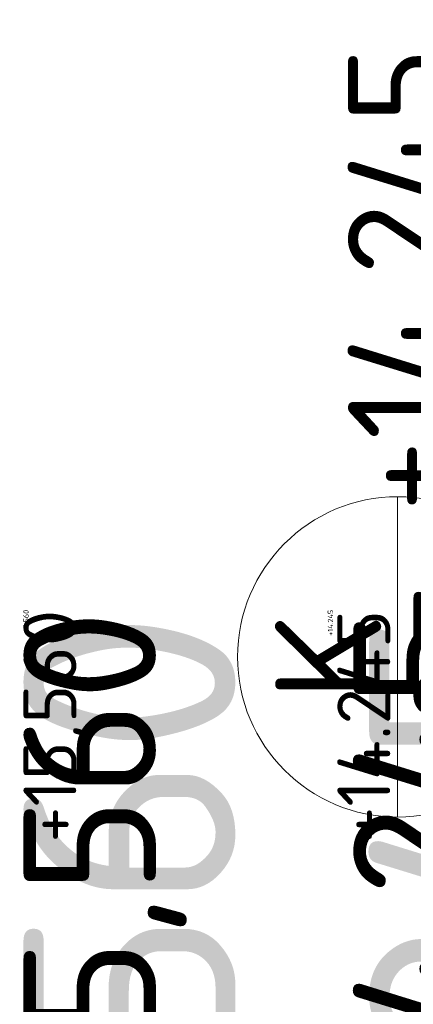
# Model space of a CAD drawing. Header units: millimetres. Extents: x -916886 to 3713765, y -2985421 to 1675785.
# Tile 440 of 656: x 201871 to 203357, y 242478 to 246190. Entities that reach past the tile are written whole.
import ezdxf
from ezdxf.enums import TextEntityAlignment as Align

# ---------------------------------------------------------------- set-up
doc = ezdxf.new("R2010")
doc.units = ezdxf.units.MM
for name, color, linetype in [('0 @ 1', 7, 'Continuous'), ('0 @ 10', 7, 'Continuous'), ('0 @ 100', 7, 'Continuous'), ('0 @ 200', 7, 'Continuous'), ('0 @ 250 (1)', 7, 'Continuous'), ('0 @ 250 (2)', 7, 'Continuous'), ('0 @ 400', 7, 'Continuous')]:
    doc.layers.add(name, color=color, linetype=linetype)
for name, color, linetype, lineweight in [('A99_N_koty-200-vysk', 6, 'Continuous', 9), ('A99_N_znaceni 200', 5, 'Continuous', 5), ('A99_S_kce-pohl', 7, 'Continuous', 5)]:
    doc.layers.add(name, color=color, linetype=linetype, lineweight=lineweight)
doc.styles.add('A99_kota', font='isocpeur.ttf', dxfattribs={"height": 2})
doc.styles.add('A99_popis', font='isocpeur.ttf')

# ---------------------------------------------------------------- blocks, each defined once
blk = doc.blocks.new('*U23')
at = {"color": 0, "linetype": 'ByBlock', "lineweight": -2, "style": 'A99_kota'}
for tag, p in [('VYSKA', (9.2, 7.75)), ('POPIS', (9.2, 4.5))]:
    blk.add_attdef(tag, text='', height=2, dxfattribs=at).set_placement(p, align=Align.TOP_RIGHT)
blk = doc.blocks.new('*U5620')
at = {"layer": 'A99_N_koty-200-vysk', "lineweight": 5}
ref = blk.add_blockref('*U23', (203405, 247200), dxfattribs=dict(at, xscale=200, yscale=200, zscale=200, rotation=90.00000000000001))
ref.add_attrib('VYSKA', '+15,560', dxfattribs={"layer": '0 @ 400', "color": 0, "linetype": 'ByBlock', "lineweight": -2, "height": 800, "rotation": 90, "style": 'A99_kota'}).set_placement((201885, 243965), align=Align.TOP_RIGHT)
ref = blk.add_blockref('*U23', (203405, 247200), dxfattribs=dict(at, xscale=200, yscale=200, zscale=200, rotation=90.00000000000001))
ref.add_attrib('VYSKA', '+15,560', dxfattribs={"layer": '0 @ 250 (1)', "color": 0, "linetype": 'ByBlock', "lineweight": -2, "height": 500, "rotation": 90, "style": 'A99_kota'}).set_placement((201885, 243965), align=Align.TOP_RIGHT)
ref = blk.add_blockref('*U23', (203405, 247200), dxfattribs=dict(at, xscale=200, yscale=200, zscale=200, rotation=90.00000000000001))
ref.add_attrib('VYSKA', '+15,560', dxfattribs={"layer": '0 @ 250 (2)', "color": 0, "linetype": 'ByBlock', "lineweight": -2, "height": 500, "rotation": 90, "style": 'A99_kota'}).set_placement((201885, 243965), align=Align.TOP_RIGHT)
ref = blk.add_blockref('*U23', (203405, 247200), dxfattribs=dict(at, xscale=200, yscale=200, zscale=200, rotation=90.00000000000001))
ref.add_attrib('VYSKA', '+15,560', dxfattribs={"layer": '0 @ 100', "color": 0, "linetype": 'ByBlock', "lineweight": -2, "height": 200, "rotation": 90, "style": 'A99_kota'}).set_placement((201885, 243965), align=Align.TOP_RIGHT)
ref = blk.add_blockref('*U23', (203405, 247200), dxfattribs=dict(at, xscale=200, yscale=200, zscale=200, rotation=90.00000000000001))
ref.add_attrib('VYSKA', '+15,560', dxfattribs={"layer": '0 @ 10', "color": 0, "linetype": 'ByBlock', "lineweight": -2, "height": 20, "rotation": 90, "style": 'A99_kota'}).set_placement((201885, 243965), align=Align.TOP_RIGHT)
ref = blk.add_blockref('*U23', (203405, 247200), dxfattribs=dict(at, xscale=200, yscale=200, zscale=200, rotation=90.00000000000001))
ref.add_attrib('VYSKA', '+15,560', dxfattribs={"layer": '0 @ 1', "color": 0, "linetype": 'ByBlock', "lineweight": -2, "height": 2, "rotation": 90, "style": 'A99_kota'}).set_placement((201885, 243965), align=Align.TOP_RIGHT)
blk = doc.blocks.new('*U44')
at = {"color": 0, "linetype": 'ByBlock', "lineweight": -2}
blk.add_line((-3, 0), (7, 0), dxfattribs=at)
for points in [[(0, 0), (0, 5.7), (0, 5.7), (9.7, 5.7)], [(-1.75, 1.75), (0, 0), (1.75, 1.75)]]:
    blk.add_lwpolyline(points, dxfattribs=at)
at = {"color": 0, "linetype": 'ByBlock', "lineweight": -2, "style": 'A99_kota'}
for tag, p in [('VYSKA', (9.2, 8.45)), ('POPIS', (9.2, 5.2))]:
    blk.add_attdef(tag, text='', height=2, dxfattribs=at).set_placement(p, align=Align.TOP_RIGHT)
blk = doc.blocks.new('*U5621')
at = {"layer": 'A99_N_koty-200-vysk', "lineweight": 5}
ref = blk.add_blockref('*U44', (204720, 244250), dxfattribs=dict(at, xscale=200, yscale=200, zscale=200, rotation=90.00000000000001))
ref.add_attrib('VYSKA', '+14.245', dxfattribs={"layer": '0 @ 1', "color": 0, "linetype": 'ByBlock', "lineweight": -2, "height": 2, "rotation": 90, "style": 'A99_kota'}).set_placement((203030.4, 243965), align=Align.TOP_RIGHT)
ref = blk.add_blockref('*U44', (204720, 244250), dxfattribs=dict(at, xscale=200, yscale=200, zscale=200, rotation=90.00000000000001))
ref.add_attrib('VYSKA', '+14.245', dxfattribs={"layer": '0 @ 10', "color": 0, "linetype": 'ByBlock', "lineweight": -2, "height": 20, "rotation": 90, "style": 'A99_kota'}).set_placement((203034, 243965), align=Align.TOP_RIGHT)
ref = blk.add_blockref('*U44', (204720, 244250), dxfattribs=dict(at, xscale=200, yscale=200, zscale=200, rotation=90.00000000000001))
ref.add_attrib('VYSKA', '+14.245', dxfattribs={"layer": '0 @ 100', "color": 0, "linetype": 'ByBlock', "lineweight": -2, "height": 200, "rotation": 90, "style": 'A99_kota'}).set_placement((203070, 243965), align=Align.TOP_RIGHT)
ref = blk.add_blockref('*U44', (204720, 244250), dxfattribs=dict(at, xscale=200, yscale=200, zscale=200, rotation=90.00000000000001))
ref.add_attrib('VYSKA', '+14.245', dxfattribs={"layer": '0 @ 200', "color": 0, "linetype": 'ByBlock', "lineweight": -2, "height": 400, "rotation": 90, "style": 'A99_kota'}).set_placement((203110, 246090), align=Align.TOP_RIGHT)
ref = blk.add_blockref('*U44', (204720, 244250), dxfattribs=dict(at, xscale=200, yscale=200, zscale=200, rotation=90.00000000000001))
ref.add_attrib('VYSKA', '+14.245', dxfattribs={"layer": '0 @ 250 (1)', "color": 0, "linetype": 'ByBlock', "lineweight": -2, "height": 500, "rotation": 90, "style": 'A99_kota'}).set_placement((203130, 243965), align=Align.TOP_RIGHT)
ref = blk.add_blockref('*U44', (204720, 244250), dxfattribs=dict(at, xscale=200, yscale=200, zscale=200, rotation=90.00000000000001))
ref.add_attrib('VYSKA', '+14.245', dxfattribs={"layer": '0 @ 250 (2)', "color": 0, "linetype": 'ByBlock', "lineweight": -2, "height": 500, "rotation": 90, "style": 'A99_kota'}).set_placement((203130, 243965), align=Align.TOP_RIGHT)
ref = blk.add_blockref('*U44', (204720, 244250), dxfattribs=dict(at, xscale=200, yscale=200, zscale=200, rotation=90.00000000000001))
ref.add_attrib('VYSKA', '+14.245', dxfattribs={"layer": '0 @ 400', "color": 0, "linetype": 'ByBlock', "lineweight": -2, "height": 800, "rotation": 90, "style": 'A99_kota'}).set_placement((203190, 243965), align=Align.TOP_RIGHT)
blk = doc.blocks.new('*U20')
at = {"color": 0, "linetype": 'ByBlock'}
blk.add_line((-3.02, 0), (3.02, 0), dxfattribs=at)
blk.add_circle((0, 0), 3.02, dxfattribs=at)
at = {"color": 0, "linetype": 'ByBlock', "style": 'A99_popis'}
for tag, p in [('KATEGORIE', (0, 1.31)), ('PRVEK', (0, -1.298))]:
    blk.add_attdef(tag, text='', height=2, dxfattribs=at).set_placement(p, align=Align.MIDDLE_CENTER)

msp = doc.modelspace()

# ---------------------------------------------------------------- block references
at = {"layer": 'A99_N_znaceni 200', "xscale": 200, "yscale": 200, "zscale": 200, "rotation": 90.00000000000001}
msp.add_blockref('*U20', (203297.5, 243787.5), dxfattribs=at).add_auto_attribs({'KATEGORIE': 'K', 'PRVEK': '05'})
at = {"layer": 'A99_S_kce-pohl', "color": 4, "linetype": 'Continuous', "lineweight": 0}
for name in ['*U5620', '*U5621']:
    msp.add_blockref(name, (0, 0), dxfattribs=at)

doc.saveas('drawing.dxf')
